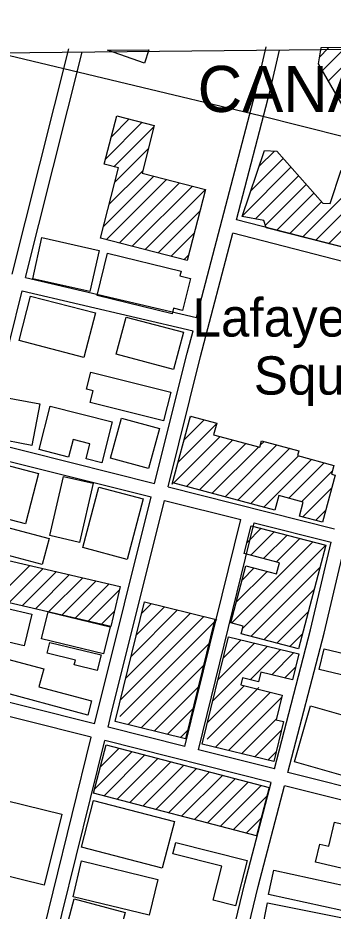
# Model space of a CAD drawing. Extents: x 3651524 to 3689615, y 505651 to 531377.
# Drawn here: x 3680217 to 3680901, y 527648 to 529585 of the extents above; entities that cross this region are included whole.
import ezdxf

# ---------------------------------------------------------------- set-up
doc = ezdxf.new("R2010")
doc.units = 0
for name, color, linetype in [('V-BLDG-IDEN', 7, 'Continuous'), ('V-BLDG-OTLN', 7, 'Continuous'), ('V-CHAN-NAID', 7, 'Continuous'), ('V-GRID-FRAM', 7, 'Continuous'), ('V-ROAD-CNTR', 7, 'Continuous')]:
    doc.layers.add(name, color=color, linetype=linetype)

msp = doc.modelspace()

# ---------------------------------------------------------------- linework, layer by layer
at = {"layer": 'V-BLDG-OTLN'}
for p, q in [((3680411.79, 529514.933), (3680501.524, 529515.899)), ((3680870.83, 529499.543), (3680891.383, 529520.096)), ((3681141.563, 529522.788), (3680874.054, 529519.909)), ((3680877.249, 529470.606), (3680927.123, 529520.48)), ((3680890.148, 529448.149), (3680962.863, 529520.865)), ((3680407.822, 529279.715), (3680486.881, 529358.774)), ((3680420.05, 529327.298), (3680458.754, 529366.002)), ((3680425.783, 529262.321), (3680512.501, 529349.039)), ((3680427.184, 529228.367), (3680500.274, 529301.456)), ((3680740.764, 529263.485), (3680773.676, 529296.397)), ((3680722.844, 529210.21), (3680792.866, 529280.231)), ((3680402.731, 529133.203), (3680511.851, 529242.322)), ((3680414.957, 529180.785), (3680488.047, 529253.874)), ((3680704.923, 529156.933), (3680809.436, 529261.446)), ((3680732.701, 529149.356), (3680826.007, 529242.662)), ((3680834.752, 529109.987), (3680967.988, 529243.222)), ((3680409.307, 529104.424), (3680539.979, 529235.096)), ((3680437.435, 529097.196), (3680568.106, 529227.868)), ((3680754.254, 529135.555), (3680842.578, 529223.878)), ((3680862.909, 529102.788), (3680996.432, 529236.311)), ((3680891.066, 529095.59), (3681024.876, 529229.399)), ((3680465.562, 529089.969), (3680596.234, 529220.64)), ((3680493.69, 529082.741), (3680624.361, 529213.412)), ((3680778.439, 529124.384), (3680859.148, 529205.093)), ((3680806.595, 529117.185), (3680875.719, 529186.309)), ((3680521.818, 529075.513), (3680612.134, 529165.83)), ((3680549.945, 529068.285), (3680599.907, 529118.247)), ((3680578.073, 529061.058), (3680587.68, 529070.665)), ((3680591.128, 528718.768), (3680593.69, 528721.33)), ((3680565.248, 528622.177), (3680648.142, 528705.071)), ((3680578.188, 528670.473), (3680621.574, 528713.859)), ((3680555.27, 528576.844), (3680655.942, 528677.516)), ((3680583.155, 528569.374), (3680683.827, 528670.045)), ((3680611.04, 528561.903), (3680711.711, 528662.575)), ((3680742.907, 528658.416), (3680751.335, 528666.844)), ((3680638.925, 528554.433), (3680739.595, 528655.104)), ((3680666.809, 528546.962), (3680779.219, 528659.372)), ((3680694.694, 528539.492), (3680807.103, 528651.901)), ((3680722.579, 528532.021), (3680825.982, 528635.425)), ((3680750.463, 528524.551), (3680853.867, 528627.955)), ((3680804.893, 528543.626), (3680881.752, 528620.484)), ((3680832.778, 528536.155), (3680899.158, 528602.535)), ((3680834.934, 528502.955), (3680897.545, 528565.567)), ((3680862.819, 528495.485), (3680884.609, 528517.275)), ((3680713.94, 528447.332), (3680745.14, 528478.533)), ((3680722.327, 528420.363), (3680773.121, 528471.159)), ((3680680.979, 528272.949), (3680857.066, 528449.037)), ((3680750.307, 528412.989), (3680801.103, 528463.785)), ((3680778.289, 528405.615), (3680829.084, 528456.411)), ((3680704.326, 528260.941), (3680885.047, 528441.663)), ((3680169.148, 528323.768), (3680243.434, 528398.055)), ((3680197.832, 528317.097), (3680272.118, 528391.384)), ((3680703.472, 528366.153), (3680729.875, 528392.556)), ((3680722.996, 528244.256), (3680872.395, 528393.656)), ((3680226.517, 528310.426), (3680300.803, 528384.713)), ((3680255.2, 528303.755), (3680329.487, 528378.042)), ((3680283.884, 528297.084), (3680358.171, 528371.371)), ((3680690.821, 528318.146), (3680757.855, 528385.182)), ((3680312.568, 528290.413), (3680386.855, 528364.7)), ((3680341.253, 528283.742), (3680415.539, 528358.029)), ((3680369.937, 528277.071), (3680437.742, 528344.876)), ((3680750.976, 528236.882), (3680859.744, 528345.649)), ((3680485.834, 528294.371), (3680506.847, 528315.385)), ((3680398.621, 528270.4), (3680427.028, 528298.807)), ((3680451.196, 528153.669), (3680591.96, 528294.432)), ((3680462.742, 528200.57), (3680563.589, 528301.417)), ((3680474.288, 528247.47), (3680535.218, 528308.401)), ((3680778.957, 528229.508), (3680847.092, 528297.642)), ((3680438.797, 528070.56), (3680648.724, 528280.485)), ((3680439.65, 528106.767), (3680620.331, 528287.448)), ((3680663.016, 528197.668), (3680701.985, 528236.637)), ((3680806.938, 528222.134), (3680834.44, 528249.635)), ((3680456.475, 528052.882), (3680631.415, 528227.822)), ((3680640.205, 528104.146), (3680758.829, 528222.772)), ((3680651.61, 528150.907), (3680730.407, 528229.704)), ((3680721.46, 528150.047), (3680787.252, 528215.839)), ((3680767.858, 528161.09), (3680815.675, 528208.907)), ((3680484.846, 528045.897), (3680619.869, 528180.92)), ((3680796.28, 528154.157), (3680820.129, 528178.006)), ((3680513.217, 528038.913), (3680608.323, 528134.019)), ((3680628.139, 528021.37), (3680739.724, 528132.956)), ((3680628.799, 528057.386), (3680708.463, 528137.049)), ((3680645.817, 528003.692), (3680765.307, 528123.184)), ((3680674.24, 527996.76), (3680789.614, 528112.136)), ((3680541.588, 528031.928), (3680596.777, 528087.117)), ((3680702.662, 527989.827), (3680778.21, 528065.376)), ((3680569.959, 528024.944), (3680585.23, 528040.216)), ((3680731.084, 527982.895), (3680788.872, 528040.683)), ((3680383.724, 527913.143), (3680464.91, 527994.33)), ((3680396.315, 527961.09), (3680436.908, 528001.683)), ((3680404.352, 527898.416), (3680492.912, 527986.976)), ((3680759.507, 527975.962), (3680777.467, 527993.922)), ((3680432.354, 527891.063), (3680520.914, 527979.623)), ((3680460.356, 527883.71), (3680548.917, 527972.27)), ((3680488.358, 527876.356), (3680576.919, 527964.917)), ((3680516.36, 527869.003), (3680604.921, 527957.563)), ((3680544.362, 527861.65), (3680632.923, 527950.21)), ((3680572.364, 527854.296), (3680660.925, 527942.857)), ((3680600.366, 527846.943), (3680688.927, 527935.504)), ((3680628.368, 527839.59), (3680716.929, 527928.151)), ((3680656.37, 527832.236), (3680744.93, 527920.797)), ((3680684.372, 527824.883), (3680757.482, 527897.993)), ((3680712.374, 527817.53), (3680744.891, 527850.047))]:
    msp.add_line(p, q, dxfattribs=at)
for points in [[(3680501.524, 529515.899), (3680491.742, 529486.763), (3680411.79, 529514.933)], [(3680874.054, 529519.909), (3680868.626, 529485.617), (3680921.874, 529392.916), (3681065.871, 529358.68), (3681113.627, 529420.231), (3681141.563, 529522.788)]]:
    msp.add_lwpolyline(points, dxfattribs=at)
for points in [[(3680624.361, 529213.412), (3680584.769, 529059.337), (3680396.201, 529107.792), (3680435.282, 529259.88), (3680404.742, 529267.728), (3680431.777, 529372.934), (3680513.261, 529351.995), (3680486.737, 529248.776)], [(3681031.85, 529059.597), (3680756.067, 529130.103), (3680750.76, 529146.066), (3680704.126, 529154.563), (3680752.144, 529297.315), (3680778.798, 529296.178), (3680878.451, 529183.212), (3680894.732, 529182.377), (3680918.383, 529255.276), (3681071.21, 529218.14)], [(3680269.488, 529108.755), (3680393.549, 529081.042), (3680373.62, 528991.828), (3680249.559, 529019.542)], [(3680412.046, 529075.284), (3680571.425, 529035.968), (3680568.931, 529025.858), (3680591.756, 529020.227), (3680574.624, 528950.785), (3680555.185, 528955.581), (3680552.129, 528943.195), (3680389.364, 528983.354)], [(3680244.992, 528982.061), (3680385.475, 528945.402), (3680360.333, 528849.054), (3680219.851, 528885.713)], [(3680452.006, 528936.539), (3680576.343, 528903.522), (3680554.9, 528822.771), (3680430.563, 528855.788)], [(3680533.419, 528711.201), (3680374.01, 528751.075), (3680380.385, 528776.56), (3680366.244, 528780.097), (3680375.542, 528817.27), (3680549.092, 528773.86)], [(3680247.543, 528658.001), (3680165.265, 528673.605), (3680182.335, 528763.616), (3680264.613, 528748.012)], [(3680263.407, 528649.026), (3680287.351, 528743.215), (3680421.841, 528709.027), (3680399.309, 528620.393), (3680365.158, 528629.075), (3680373.512, 528661.935), (3680337.097, 528671.193), (3680327.329, 528632.774)], [(3680552.308, 528573.882), (3680591.94, 528721.799), (3680648.559, 528706.629), (3680641.776, 528681.311), (3680741.857, 528654.498), (3680745.578, 528668.386), (3680826.385, 528646.735), (3680823.531, 528636.082), (3680902.479, 528614.931), (3680897.413, 528596.021), (3680905.148, 528593.949), (3680877.704, 528491.498), (3680827.839, 528504.856), (3680835.993, 528535.294), (3680783.122, 528549.458), (3680774.709, 528518.055), (3680553.247, 528577.386)], [(3680524.179, 528695.044), (3680500.431, 528607.863), (3680418.277, 528630.242), (3680442.025, 528717.423)], [(3680114.505, 528518.951), (3680142.707, 528628.2), (3680261.739, 528597.472), (3680233.537, 528488.223)], [(3680286.509, 528462.933), (3680316.252, 528591.019), (3680380.384, 528576.127), (3680350.641, 528448.041)], [(3680489.29, 528542.054), (3680454.373, 528411.179), (3680358.354, 528436.797), (3680393.271, 528567.672)], [(3680121.104, 528499.697), (3680285.153, 528456.703), (3680270.361, 528400.264), (3680106.312, 528443.259)], [(3680885.047, 528441.663), (3680825.877, 528217.143), (3680701.427, 528249.94), (3680705.769, 528266.416), (3680679.044, 528273.459), (3680711.693, 528397.347), (3680778.565, 528379.724), (3680784.927, 528403.866), (3680707.839, 528424.181), (3680723.655, 528484.195)], [(3680100.014, 528431.411), (3680439.505, 528352.455), (3680419.303, 528265.59), (3680079.812, 528344.545)], [(3680079.645, 528331.552), (3680247.355, 528292.315), (3680231.328, 528223.808), (3680063.618, 528263.044)], [(3680428.104, 528059.866), (3680491.912, 528319.062), (3680644.622, 528281.468), (3680580.813, 528022.272)], [(3680282.793, 528297.284), (3680417.196, 528264.509), (3680402.997, 528206.284), (3680268.594, 528239.059)], [(3680617.394, 528010.625), (3680674.175, 528243.419), (3680826.993, 528206.146), (3680813.3, 528150.006), (3680744.392, 528166.813), (3680739.245, 528145.709), (3680704.452, 528154.195), (3680700.73, 528138.935), (3680790.793, 528116.968), (3680777.733, 528063.421), (3680793.481, 528059.58), (3680772.324, 527972.836)], [(3680286.802, 528230.862), (3680397.669, 528203.865), (3680389.552, 528170.532), (3680339.544, 528182.709), (3680341.967, 528192.66), (3680281.108, 528207.479)], [(3680995.03, 528142.478), (3680870.574, 528172.41), (3680881.355, 528217.238), (3681005.811, 528187.307)], [(3680369.159, 528073.602), (3680165.325, 528127.968), (3680183.87, 528197.5), (3680273.5, 528173.594), (3680263.079, 528134.521), (3680377.283, 528104.063)], [(3680852.182, 528093.367), (3681003.652, 528050.001), (3680968.856, 527928.465), (3680817.386, 527971.831)], [(3680408.906, 528009.036), (3680762.274, 527916.243), (3680734.805, 527811.639), (3680381.437, 527904.434)], [(3680274.106, 527704.439), (3680118.401, 527743.106), (3680145.658, 527852.865), (3680169.86, 527846.855), (3680173.39, 527861.072), (3680142.729, 527868.685), (3680150.176, 527898.678), (3680312.337, 527858.414)], [(3680381.578, 527888.354), (3680556.676, 527842.855), (3680530.346, 527741.528), (3680355.248, 527787.027)], [(3680952.438, 527829.763), (3680930.589, 527738.35), (3680863.196, 527754.458), (3680872.583, 527793.733), (3680891.791, 527789.143), (3680904.252, 527841.279)], [(3680559.866, 527797.538), (3680714.47, 527758.533), (3680689.6, 527659.957), (3680640.839, 527672.259), (3680659.483, 527746.155), (3680553.64, 527772.859)], [(3680502.268, 527639.859), (3680336.982, 527679.709), (3680355.667, 527757.208), (3680520.953, 527717.359)], [(3680772.374, 527737.427), (3680931.248, 527702.78), (3680919.741, 527650.016), (3680760.867, 527684.664)], [(3680293.745, 527504.168), (3680339.476, 527674.799), (3680449.686, 527645.262), (3680424.978, 527553.069), (3680491.916, 527535.13), (3680470.895, 527456.693)], [(3680758.72, 527666.615), (3680928.477, 527632.317), (3680915.926, 527570.199), (3680746.169, 527604.499)]]:
    msp.add_lwpolyline(points, close=True, dxfattribs=at)
at = {"layer": 'V-GRID-FRAM'}
msp.add_lwpolyline([(3655577.191, 529244.355), (3687244.414, 529585.207), (3687448.048, 511403.469), (3655764.959, 511062.446), (3655577.191, 529244.355)], dxfattribs=at)
at = {"layer": 'V-ROAD-CNTR'}
for points in [[(3680162.172, 529512.295), (3680742.891, 529373.57), (3681293.639, 529234.847), (3681731.989, 529122.367), (3682076.675, 529036.133), (3682350.175, 528979.893), (3682451.333, 528946.15), (3682634.916, 528904.907), (3682799.765, 528878.662), (3682784.778, 529178.607), (3682777.285, 529366.072), (3682777.285, 529471.053), (3682724.834, 529531.042)], [(3680204.998, 529029.39), (3680233.667, 529144.61), (3680327.734, 529517.851)], [(3680604.788, 528935.619), (3680735.667, 529434.603), (3680755.547, 529522.114)], [(3680691.324, 529147.296), (3680764.811, 529427.473), (3680784.801, 529515.468)], [(3680234.139, 529022.265), (3680262.769, 529137.322), (3680356.824, 529510.519)], [(3681043.641, 529056.64), (3680691.325, 529147.297)], [(3680542.966, 528568.179), (3680613.574, 528850.868), (3680683.713, 529118.278)], [(3681036.505, 529027.499), (3680683.713, 529118.279)], [(3680234.139, 529022.266), (3680604.788, 528935.621)], [(3680145.931, 528667.777), (3680226.895, 528993.15)], [(3680226.894, 528993.151), (3680597.175, 528906.592)], [(3680513.868, 528575.479), (3680584.51, 528858.308), (3680597.175, 528906.591)], [(3680145.93, 528667.778), (3680513.867, 528575.48)], [(3680138.686, 528638.666), (3680506.598, 528546.374)], [(3680542.965, 528568.18), (3680904.073, 528477.595)], [(3680383.837, 528054.566), (3680390.724, 528082.454), (3680506.598, 528546.373)], [(3680412.935, 528047.264), (3680419.84, 528075.222), (3680535.696, 528539.074)], [(3680535.696, 528539.074), (3680700.569, 528497.716)], [(3680579.654, 528005.429), (3680700.569, 528497.715)], [(3680608.752, 527998.127), (3680729.668, 528490.415)], [(3680729.667, 528490.416), (3680897.172, 528448.397)], [(3680773.906, 527956.682), (3680852.208, 528258.152), (3680897.172, 528448.396)], [(3680803.005, 527949.381), (3680881.328, 528250.93), (3680926.273, 528441.096)], [(3680383.837, 528054.567), (3680236.841, 528091.454), (3680015.424, 528146.485)], [(3680376.644, 528025.442), (3680229.574, 528062.348), (3680008.043, 528117.406)], [(3680579.654, 528005.429), (3680412.935, 528047.265)], [(3680244.531, 527491.999), (3680252.411, 527522.414), (3680376.644, 528025.441)], [(3680273.637, 527484.723), (3680281.495, 527515.056), (3680405.742, 528018.139)], [(3680766.365, 527927.646), (3680405.742, 528018.14)], [(3680773.907, 527956.683), (3680608.752, 527998.127)], [(3681978.671, 527654.361), (3680803.006, 527949.381)], [(3680633.601, 527394.742), (3680709.666, 527709.346), (3680766.364, 527927.645)], [(3680662.706, 527387.467), (3680738.765, 527702.05), (3680795.463, 527920.343)], [(3681978.312, 527623.521), (3680795.464, 527920.343)]]:
    msp.add_lwpolyline(points, dxfattribs=at)

# ---------------------------------------------------------------- texts
at = {"layer": 'V-BLDG-IDEN'}
for s, p in [('Lafayette', (3680596.113, 528894.172)), ('Squ.', (3680729.001, 528768.362))]:
    msp.add_text(s, height=82.9998, dxfattribs=at).set_placement(p)
at = {"layer": 'V-CHAN-NAID'}
msp.add_text('CANAL STREET FERRY LANDING (94.8)', height=100, dxfattribs=at).set_placement((3680607.252, 529381.116))

doc.saveas('drawing.dxf')
